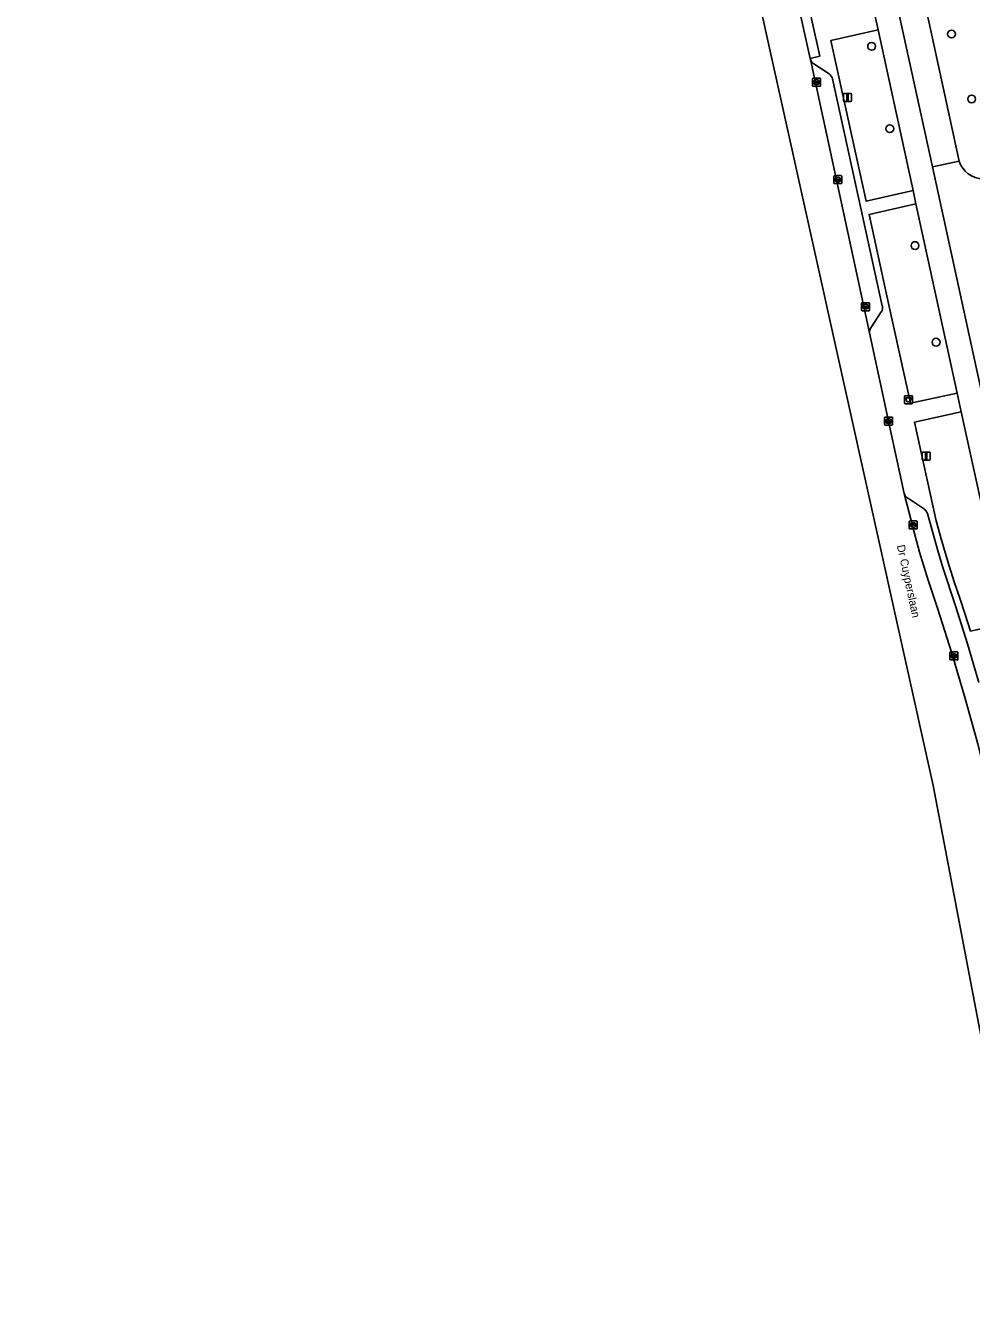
# Model space of a CAD drawing. Extents: x 160554 to 161248, y 385329 to 386506.
# Drawn here: x 160716 to 160834.2, y 385333.4 to 385493.8 of the extents above; entities that cross this region are included whole.
import ezdxf

# ---------------------------------------------------------------- set-up
doc = ezdxf.new("R2010")
doc.units = 0
for name, color, linetype in [('IMGEO_Afvalbak', 7, 'Continuous'), ('IMGEO_Boom', 7, 'Continuous'), ('IMGEO_Erf', 7, 'Continuous'), ('IMGEO_Fietspad_gesloten', 7, 'Continuous'), ('IMGEO_Kolk', 7, 'Continuous'), ('IMGEO_Lichtmast', 7, 'Continuous'), ('IMGEO_Openbare_ruimte_label', 7, 'Continuous'), ('IMGEO_Parkeervlak_open', 7, 'Continuous'), ('IMGEO_Rijbaan_lokaal_gesloten', 7, 'Continuous'), ('IMGEO_Verkeerseiland_groen', 7, 'Continuous'), ('IMGEO_Voetpad_open', 7, 'Continuous')]:
    doc.layers.add(name, color=color, linetype=linetype)

msp = doc.modelspace()

# ---------------------------------------------------------------- linework, layer by layer
at = {"layer": 'IMGEO_Afvalbak'}
for p, q in [((160825.83, 385446.7), (160825.83, 385447.5)), ((160825.83, 385447.5), (160825.83, 385446.7)), ((160825.93, 385447.6), (160826.71, 385447.6)), ((160826.71, 385447.6), (160825.93, 385447.6)), ((160826.81, 385447.5), (160826.81, 385446.7)), ((160826.81, 385446.7), (160826.81, 385447.5)), ((160826.71, 385446.6), (160825.93, 385446.6)), ((160825.93, 385446.6), (160826.71, 385446.6))]:
    msp.add_line(p, q, dxfattribs=at)
msp.add_lwpolyline([(160825.97, 385447.32), (160826.67, 385447.32), (160826.52, 385446.85), (160826.12, 385446.85), (160825.97, 385447.32)], dxfattribs=at)
for centre, start, end in [((160825.93, 385447.5), 90, 180), ((160825.93, 385447.5), 90, 180), ((160826.71, 385447.5), 0, 90), ((160826.71, 385447.5), 360, 90), ((160825.93, 385446.7), 180, 270), ((160825.93, 385446.7), 180, 270), ((160826.71, 385446.7), 270, 0), ((160826.71, 385446.7), 270, 0)]:
    msp.add_arc(centre, 0.1, start, end, dxfattribs=at)
at = {"layer": 'IMGEO_Boom'}
for centre in [(160831.7, 385492.8), (160821.71, 385491.27), (160834.21, 385484.68), (160823.98, 385480.98), (160827.14, 385466.36), (160829.77, 385454.28)]:
    msp.add_circle(centre, 0.489, dxfattribs=at)
at = {"layer": 'IMGEO_Erf'}
msp.add_lwpolyline([(160828.85, 385494.36), (160832.65, 385476.93)], dxfattribs=at)
msp.add_arc((160835.71, 385477.92), 3.22, 197.8904, 268.8793, dxfattribs=at)
at = {"layer": 'IMGEO_Fietspad_gesloten'}
for points in [[(160849.49, 385383.81), (160839.96, 385427.53), (160836.03, 385445.43), (160829.31, 385476.2), (160819.79, 385519.78), (160811.66, 385556.96), (160808.2, 385573.09)], [(160809.38, 385512.62), (160815.24, 385513.87), (160817.64, 385514.38), (160817.87, 385514.42), (160818.36, 385512.16), (160818.79, 385510.2), (160821.16, 385499.48), (160822.51, 385493.33), (160826.89, 385473.24), (160827.25, 385471.59), (160832.41, 385447.93), (160832.92, 385445.59), (160838.68, 385419.2), (160839.03, 385417.6), (160846.16, 385384.94), (160846.51, 385383.34), (160852.42, 385355.95), (160854.05, 385348.41), (160855, 385343.92)]]:
    msp.add_lwpolyline(points, dxfattribs=at)
at = {"layer": 'IMGEO_Kolk'}
for p, q in [((160814.32, 385486.36), (160814.32, 385487.21)), ((160814.4, 385487.29), (160815.25, 385487.29)), ((160814.81, 385487.07), (160814.84, 385487.07)), ((160815.32, 385487.21), (160815.32, 385486.36)), ((160815.25, 385486.29), (160814.4, 385486.29)), ((160814.58, 385486.78), (160814.58, 385486.79)), ((160815.02, 385486.74), (160814.62, 385486.74)), ((160814.63, 385486.83), (160815.02, 385486.83)), ((160814.83, 385486.51), (160814.81, 385486.51)), ((160815.07, 385486.79), (160815.07, 385486.78)), ((160816.99, 385474.17), (160816.99, 385475.02)), ((160817.06, 385475.1), (160817.92, 385475.1)), ((160817.25, 385474.59), (160817.25, 385474.6)), ((160817.29, 385474.64), (160817.69, 385474.64)), ((160817.69, 385474.55), (160817.29, 385474.55)), ((160817.48, 385474.88), (160817.5, 385474.88)), ((160817.5, 385474.32), (160817.48, 385474.32)), ((160817.73, 385474.6), (160817.73, 385474.59)), ((160817.99, 385475.02), (160817.99, 385474.17)), ((160817.92, 385474.1), (160817.06, 385474.1)), ((160820.46, 385458.29), (160820.46, 385459.15)), ((160820.54, 385459.22), (160821.39, 385459.22)), ((160821.39, 385458.22), (160820.54, 385458.22)), ((160820.72, 385458.71), (160820.72, 385458.73)), ((160821.16, 385458.68), (160820.76, 385458.68)), ((160820.77, 385458.76), (160821.16, 385458.76)), ((160820.95, 385459), (160820.98, 385459)), ((160820.97, 385458.44), (160820.95, 385458.44)), ((160821.21, 385458.73), (160821.21, 385458.71)), ((160821.46, 385459.15), (160821.46, 385458.29)), ((160823.32, 385443.99), (160823.32, 385444.85)), ((160823.4, 385444.92), (160824.25, 385444.92)), ((160824.25, 385443.92), (160823.4, 385443.92)), ((160823.58, 385444.41), (160823.58, 385444.43)), ((160823.62, 385444.46), (160824.02, 385444.46)), ((160824.02, 385444.38), (160823.62, 385444.38)), ((160823.81, 385444.7), (160823.83, 385444.7)), ((160823.83, 385444.14), (160823.81, 385444.14)), ((160824.06, 385444.43), (160824.06, 385444.41)), ((160824.32, 385444.85), (160824.32, 385443.99)), ((160826.41, 385431.01), (160826.41, 385431.87)), ((160826.49, 385431.94), (160827.34, 385431.94)), ((160827.34, 385430.94), (160826.49, 385430.94)), ((160826.67, 385431.43), (160826.67, 385431.45)), ((160827.11, 385431.4), (160826.71, 385431.4)), ((160826.72, 385431.48), (160827.11, 385431.48)), ((160826.9, 385431.72), (160826.93, 385431.72)), ((160826.92, 385431.16), (160826.9, 385431.16)), ((160827.16, 385431.45), (160827.16, 385431.43)), ((160827.41, 385431.87), (160827.41, 385431.01)), ((160831.5, 385414.64), (160831.5, 385415.49)), ((160831.57, 385415.57), (160832.42, 385415.57)), ((160831.76, 385415.06), (160831.76, 385415.07)), ((160831.8, 385415.11), (160832.2, 385415.11)), ((160832.19, 385415.02), (160831.8, 385415.02)), ((160831.99, 385415.35), (160832.01, 385415.35)), ((160832.24, 385415.07), (160832.24, 385415.06)), ((160832.5, 385415.49), (160832.5, 385414.64)), ((160832.42, 385414.57), (160831.57, 385414.57)), ((160832.01, 385414.79), (160831.98, 385414.79))]:
    msp.add_line(p, q, dxfattribs=at)
for points in [[(160814.32, 385486.36), (160814.32, 385487.21)], [(160814.4, 385487.29), (160815.25, 385487.29)], [(160815.32, 385487.21), (160815.32, 385486.36)], [(160815.25, 385486.29), (160814.4, 385486.29)], [(160816.99, 385474.17), (160816.99, 385475.02)], [(160817.06, 385475.1), (160817.92, 385475.1)], [(160817.99, 385475.02), (160817.99, 385474.17)], [(160817.92, 385474.1), (160817.06, 385474.1)], [(160820.46, 385458.29), (160820.46, 385459.15)], [(160820.54, 385459.22), (160821.39, 385459.22)], [(160821.39, 385458.22), (160820.54, 385458.22)], [(160821.46, 385459.15), (160821.46, 385458.29)], [(160823.32, 385443.99), (160823.32, 385444.85)], [(160823.4, 385444.92), (160824.25, 385444.92)], [(160824.25, 385443.92), (160823.4, 385443.92)], [(160824.32, 385444.85), (160824.32, 385443.99)], [(160826.41, 385431.01), (160826.41, 385431.87)], [(160826.49, 385431.94), (160827.34, 385431.94)], [(160827.34, 385430.94), (160826.49, 385430.94)], [(160827.41, 385431.87), (160827.41, 385431.01)], [(160831.5, 385414.64), (160831.5, 385415.49)], [(160831.57, 385415.57), (160832.42, 385415.57)], [(160832.5, 385415.49), (160832.5, 385414.64)], [(160832.42, 385414.57), (160831.57, 385414.57)]]:
    msp.add_lwpolyline(points, dxfattribs=at)
for centre, radius, start, end in [((160814.4, 385487.21), 0.0765, 91.552, 178.448), ((160814.4, 385487.21), 0.0765, 91.552, 178.448), ((160815.25, 385487.21), 0.0765, 1.552, 88.448), ((160815.25, 385487.21), 0.0765, 1.552, 88.448), ((160814.4, 385486.36), 0.0765, 181.552, 268.448), ((160814.4, 385486.36), 0.0765, 181.552, 268.448), ((160814.62, 385486.79), 0.0403, 85.8775, 175.7526), ((160814.62, 385486.78), 0.0366, 178.938, 274.7102), ((160815.03, 385486.79), 0.0386, 1.7309, 96.639), ((160815.02, 385486.79), 0.043, 264.8664, 352.4533), ((160815.25, 385486.36), 0.0765, 271.552, 358.448), ((160815.25, 385486.36), 0.0765, 271.552, 358.448), ((160817.07, 385475.02), 0.0765, 91.552, 178.448), ((160817.07, 385475.02), 0.0765, 91.552, 178.448), ((160817.29, 385474.6), 0.0403, 85.8775, 175.7526), ((160817.29, 385474.59), 0.0366, 178.938, 274.7102), ((160817.69, 385474.6), 0.0386, 1.7309, 96.639), ((160817.69, 385474.6), 0.043, 264.8664, 352.4533), ((160817.91, 385475.02), 0.0765, 1.552, 88.448), ((160817.91, 385475.02), 0.0765, 1.552, 88.448), ((160817.07, 385474.17), 0.0765, 181.552, 268.448), ((160817.07, 385474.17), 0.0765, 181.552, 268.448), ((160817.91, 385474.17), 0.0765, 271.552, 358.448), ((160817.91, 385474.17), 0.0765, 271.552, 358.448), ((160820.54, 385459.14), 0.0765, 91.552, 178.448), ((160820.54, 385459.14), 0.0765, 91.552, 178.448), ((160820.54, 385458.29), 0.0765, 181.552, 268.448), ((160820.54, 385458.29), 0.0765, 181.552, 268.448), ((160820.76, 385458.72), 0.0403, 85.8775, 175.7526), ((160820.76, 385458.71), 0.0366, 178.938, 274.7102), ((160821.17, 385458.72), 0.0386, 1.7309, 96.639), ((160821.16, 385458.72), 0.043, 264.8664, 352.4533), ((160821.39, 385459.14), 0.0765, 1.552, 88.448), ((160821.39, 385459.14), 0.0765, 1.552, 88.448), ((160821.39, 385458.29), 0.0765, 271.552, 358.448), ((160821.39, 385458.29), 0.0765, 271.552, 358.448), ((160823.4, 385444.84), 0.0765, 91.552, 178.448), ((160823.4, 385444.84), 0.0765, 91.552, 178.448), ((160823.4, 385443.99), 0.0765, 181.552, 268.448), ((160823.4, 385443.99), 0.0765, 181.552, 268.448), ((160823.62, 385444.42), 0.0403, 85.8775, 175.7526), ((160823.62, 385444.41), 0.0366, 178.938, 274.7102), ((160824.03, 385444.42), 0.0386, 1.7309, 96.639), ((160824.02, 385444.42), 0.043, 264.8664, 352.4533), ((160824.25, 385444.84), 0.0765, 1.552, 88.448), ((160824.25, 385444.84), 0.0765, 1.552, 88.448), ((160824.25, 385443.99), 0.0765, 271.552, 358.448), ((160824.25, 385443.99), 0.0765, 271.552, 358.448), ((160826.49, 385431.86), 0.0765, 91.552, 178.448), ((160826.49, 385431.86), 0.0765, 91.552, 178.448), ((160826.49, 385431.02), 0.0765, 181.552, 268.448), ((160826.49, 385431.02), 0.0765, 181.552, 268.448), ((160826.71, 385431.44), 0.0403, 85.8775, 175.7526), ((160826.71, 385431.43), 0.0366, 178.938, 274.7102), ((160827.12, 385431.44), 0.0386, 1.7309, 96.639), ((160827.11, 385431.44), 0.043, 264.8664, 352.4533), ((160827.34, 385431.86), 0.0765, 1.552, 88.448), ((160827.34, 385431.86), 0.0765, 1.552, 88.448), ((160827.34, 385431.02), 0.0765, 271.552, 358.448), ((160827.34, 385431.02), 0.0765, 271.552, 358.448), ((160831.57, 385415.49), 0.0765, 91.552, 178.448), ((160831.57, 385415.49), 0.0765, 91.552, 178.448), ((160831.8, 385415.07), 0.0403, 85.8775, 175.7526), ((160831.79, 385415.06), 0.0366, 178.938, 274.7102), ((160832.2, 385415.07), 0.043, 264.8664, 352.4533), ((160832.2, 385415.07), 0.0386, 1.7309, 96.639), ((160832.42, 385415.49), 0.0765, 1.552, 88.448), ((160832.42, 385415.49), 0.0765, 1.552, 88.448), ((160831.57, 385414.64), 0.0765, 181.552, 268.448), ((160831.57, 385414.64), 0.0765, 181.552, 268.448), ((160832.42, 385414.64), 0.0765, 271.552, 358.448), ((160832.42, 385414.64), 0.0765, 271.552, 358.448)]:
    msp.add_arc(centre, radius, start, end, dxfattribs=at)
for centre, major_axis, ratio, start_param, end_param in [((160814.81, 385486.79), (-0.387, 0.002), 0.722429, 4.712389, 7.853982), ((160814.83, 385486.79), (-0.39, 0.002), 0.717154, 1.570796, 4.712389), ((160817.48, 385474.6), (-0.387, 0.002), 0.722429, 4.712389, 7.853982), ((160817.5, 385474.6), (-0.39, 0.002), 0.717154, 1.570796, 4.712389), ((160820.95, 385458.72), (-0.387, 0.002), 0.722429, 4.712389, 7.853982), ((160820.97, 385458.72), (-0.39, 0.002), 0.717154, 1.570796, 4.712389), ((160823.81, 385444.42), (-0.387, 0.002), 0.722429, 4.712389, 7.853982), ((160823.83, 385444.42), (-0.39, 0.002), 0.717154, 1.570796, 4.712389), ((160826.9, 385431.44), (-0.387, 0.002), 0.722429, 4.712389, 7.853982), ((160826.92, 385431.44), (-0.39, 0.002), 0.717154, 1.570796, 4.712389), ((160831.98, 385415.07), (-0.387, 0.002), 0.722429, 4.712389, 7.853982), ((160832.01, 385415.07), (-0.39, 0.002), 0.717154, 1.570796, 4.712389)]:
    msp.add_ellipse(centre, major_axis=major_axis, ratio=ratio, start_param=start_param, end_param=end_param, dxfattribs=at)
at = {"layer": 'IMGEO_Lichtmast'}
for p, q in [((160818.2, 385484.48), (160818.2, 385485.28)), ((160818.2, 385485.28), (160818.2, 385484.48)), ((160818.3, 385485.38), (160819.09, 385485.38)), ((160819.09, 385485.38), (160818.3, 385485.38)), ((160819.09, 385484.38), (160818.3, 385484.38)), ((160818.3, 385484.38), (160819.09, 385484.38)), ((160819.19, 385485.28), (160819.19, 385484.48)), ((160819.19, 385484.48), (160819.19, 385485.28)), ((160828.13, 385440.56), (160828.91, 385440.56)), ((160828.91, 385440.56), (160828.13, 385440.56)), ((160828.03, 385439.66), (160828.03, 385440.46)), ((160828.03, 385440.46), (160828.03, 385439.66)), ((160828.91, 385439.56), (160828.13, 385439.56)), ((160828.13, 385439.56), (160828.91, 385439.56)), ((160829.01, 385440.46), (160829.01, 385439.66)), ((160829.01, 385439.66), (160829.01, 385440.46))]:
    msp.add_line(p, q, dxfattribs=at)
for points in [[(160818.62, 385485.25), (160818.77, 385485.25), (160818.77, 385484.5), (160818.62, 385484.5), (160818.62, 385485.25)], [(160828.44, 385440.43), (160828.6, 385440.43), (160828.6, 385439.68), (160828.44, 385439.68), (160828.44, 385440.43)]]:
    msp.add_lwpolyline(points, dxfattribs=at)
for centre, start, end in [((160818.3, 385485.28), 90, 180), ((160818.3, 385485.28), 90, 180), ((160818.3, 385484.48), 180, 270), ((160818.3, 385484.48), 180, 270), ((160819.09, 385485.28), 0, 90), ((160819.09, 385485.28), 360, 90), ((160819.09, 385484.48), 270, 0), ((160819.09, 385484.48), 270, 0), ((160828.13, 385440.46), 90, 180), ((160828.13, 385440.46), 90, 180), ((160828.91, 385440.46), 0, 90), ((160828.91, 385440.46), 360, 90), ((160828.13, 385439.66), 180, 270), ((160828.13, 385439.66), 180, 270), ((160828.91, 385439.66), 270, 0), ((160828.91, 385439.66), 270, 0)]:
    msp.add_arc(centre, 0.1, start, end, dxfattribs=at)
at = {"layer": 'IMGEO_Parkeervlak_open'}
for points in [[(160814.07, 385489.6), (160821.43, 385455.44)], [(160816.4, 385487.83), (160814.48, 385489.07)], [(160823.05, 385458.84), (160816.83, 385487.2)], [(160821.6, 385456.08), (160822.92, 385458.08)], [(160828.2, 385433.48), (160826.19, 385434.82), (160826.12, 385434.86), (160826.06, 385434.91), (160826.01, 385434.97), (160825.92, 385435.1), (160825.86, 385435.24), (160825.8, 385435.39), (160826.64, 385431.99), (160826.73, 385431.62), (160827.7, 385428.06), (160828.78, 385424.53), (160829.95, 385421.03), (160831.73, 385415.42), (160833.41, 385409.77), (160834.97, 385404.09), (160837.36, 385394.21), (160839.17, 385386.65), (160848.31, 385349.11), (160848.3, 385349.17)], [(160835.12, 385411.76), (160833.69, 385416.57), (160832.18, 385421.35), (160830.61, 385426.11), (160829.94, 385428.36), (160829.3, 385430.61), (160828.68, 385432.86)]]:
    msp.add_lwpolyline(points, dxfattribs=at)
for centre, radius, start, end in [((160815.05, 385489.93), 1.03, 198.5631, 236.3757), ((160815.7, 385486.89), 1.17, 15.3341, 53.3353), ((160822.08, 385458.61), 1, 327.8616, 13.1894), ((160822.66, 385455.47), 1.23, 150.1476, 181.189), ((160827.77, 385432.65), 0.931, 13.1028, 62.9163)]:
    msp.add_arc(centre, radius, start, end, dxfattribs=at)
at = {"layer": 'IMGEO_Rijbaan_lokaal_gesloten'}
for points in [[(160715.99, 385920.1), (160719.83, 385902.59), (160732.66, 385844.07), (160734.27, 385836.54), (160774.46, 385648.54), (160783.98, 385603.98), (160786.99, 385589.92), (160802.68, 385519.25), (160829.42, 385398.88), (160836.97, 385359.15), (160838.71, 385333.41), (160857.82, 385334.08)], [(160834.97, 385404.09), (160833.41, 385409.77), (160831.73, 385415.42), (160829.95, 385421.03), (160828.78, 385424.53), (160827.7, 385428.06), (160826.73, 385431.62), (160826.64, 385431.99), (160825.8, 385435.39), (160823.82, 385444.42), (160822.73, 385449.46), (160821.43, 385455.44), (160814.07, 385489.6), (160814.03, 385489.76), (160812.04, 385498.77)]]:
    msp.add_lwpolyline(points, dxfattribs=at)
at = {"layer": 'IMGEO_Verkeerseiland_groen'}
for points in [[(160822.51, 385493.33), (160816.63, 385492), (160821.04, 385471.91), (160826.89, 385473.24)], [(160827.25, 385471.59), (160821.39, 385470.26), (160823.83, 385459.12), (160826.58, 385446.67), (160832.41, 385447.93)], [(160832.92, 385445.59), (160827.08, 385444.31), (160829.78, 385431.97), (160830.49, 385429.41), (160831.24, 385426.86), (160832.04, 385424.32), (160832.74, 385422.28), (160833.42, 385420.24), (160834.07, 385418.18), (160838.68, 385419.2)]]:
    msp.add_lwpolyline(points, close=True, dxfattribs=at)
at = {"layer": 'IMGEO_Voetpad_open'}
for points in [[(160808.2, 385573.09), (160811.66, 385556.96), (160819.79, 385519.78), (160829.31, 385476.2), (160832.65, 385476.93), (160828.85, 385494.36), (160827.78, 385499.22), (160827.51, 385500.48), (160823.15, 385520.41), (160814.81, 385558.58), (160814.62, 385559.47), (160814.34, 385560.78), (160811.25, 385575.18), (160810.34, 385580.28), (160810.14, 385588.02)], [(160813.45, 385501.41), (160812.15, 385499.35), (160812.02, 385498.88), (160812.04, 385498.77), (160813.25, 385499.04), (160815.22, 385490.02), (160814.03, 385489.76), (160814.07, 385489.6)], [(160838.68, 385419.2), (160834.07, 385418.18), (160833.42, 385420.24), (160832.74, 385422.28), (160832.04, 385424.32), (160831.24, 385426.86), (160830.49, 385429.41), (160829.78, 385431.97), (160827.08, 385444.31), (160832.92, 385445.59), (160832.41, 385447.93), (160826.58, 385446.67), (160823.83, 385459.12), (160821.39, 385470.26), (160827.25, 385471.59), (160826.89, 385473.24), (160821.04, 385471.91), (160816.63, 385492), (160822.51, 385493.33), (160821.16, 385499.48)], [(160814.48, 385489.07), (160816.4, 385487.83)], [(160816.83, 385487.2), (160823.05, 385458.84)], [(160832.65, 385476.93), (160829.31, 385476.2), (160836.03, 385445.43), (160839.96, 385427.53), (160849.49, 385383.81), (160858.43, 385342.74)], [(160822.92, 385458.08), (160821.6, 385456.08)], [(160821.43, 385455.44), (160822.73, 385449.46), (160823.82, 385444.42), (160825.8, 385435.39), (160825.86, 385435.24), (160825.92, 385435.1), (160826.01, 385434.97), (160826.06, 385434.91), (160826.12, 385434.86), (160826.19, 385434.82), (160828.2, 385433.48)], [(160828.68, 385432.86), (160829.3, 385430.61), (160829.94, 385428.36), (160830.61, 385426.11), (160832.18, 385421.35), (160833.69, 385416.57), (160835.12, 385411.76)]]:
    msp.add_lwpolyline(points, dxfattribs=at)
msp.add_lwpolyline([(160812.04, 385498.77), (160814.03, 385489.76), (160815.22, 385490.02), (160813.25, 385499.04)], close=True, dxfattribs=at)
for centre, radius, start, end in [((160815.05, 385489.93), 1.03, 198.5631, 236.3757), ((160815.7, 385486.89), 1.17, 15.3341, 53.3353), ((160835.71, 385477.92), 3.22, 197.8904, 268.8793), ((160822.08, 385458.61), 1, 327.8616, 13.1894), ((160822.66, 385455.47), 1.23, 150.1476, 181.189), ((160827.77, 385432.65), 0.931, 13.1028, 62.9163)]:
    msp.add_arc(centre, radius, start, end, dxfattribs=at)

# ---------------------------------------------------------------- texts
at = {"layer": 'IMGEO_Openbare_ruimte_label'}
msp.add_text('Dr Cuyperslaan', height=1, rotation=282.2429, dxfattribs=at).set_placement((160824.86, 385428.85))

doc.saveas('drawing.dxf')
